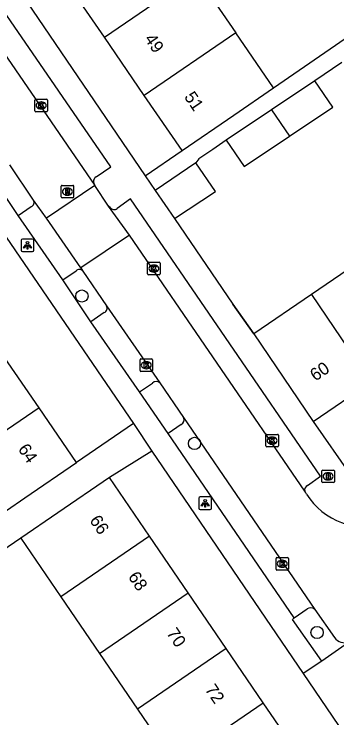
# Model space of a CAD drawing. Extents: x 157466 to 158888, y 383063 to 384677.
# Drawn here: x 158150 to 158175.8, y 383663.3 to 383719.4 of the extents above; entities that cross this region are included whole.
import ezdxf

# ---------------------------------------------------------------- set-up
doc = ezdxf.new("R2010")
doc.units = 0
for name, color, linetype in [('IMGEO_Boom', 7, 'Continuous'), ('IMGEO_Brandkraan', 7, 'Continuous'), ('IMGEO_Kolk', 7, 'Continuous'), ('IMGEO_Lichtpunt', 7, 'Continuous'), ('IMGEO_Muur', 7, 'Continuous'), ('IMGEO_Pand', 7, 'Continuous'), ('IMGEO_Pand_nummerreeks', 7, 'Continuous'), ('IMGEO_Parkeervlak_open', 7, 'Continuous'), ('IMGEO_Rijbaan_lokaal_open', 7, 'Continuous'), ('IMGEO_Rioolput', 7, 'Continuous'), ('IMGEO_Voetpad_open', 7, 'Continuous')]:
    doc.layers.add(name, color=color, linetype=linetype)

msp = doc.modelspace()

# ---------------------------------------------------------------- linework, layer by layer
at = {"layer": 'IMGEO_Boom'}
for centre in [(158155.409, 383696.959), (158164.39, 383685.2), (158174.171, 383670.123)]:
    msp.add_circle(centre, 0.489, dxfattribs=at)
at = {"layer": 'IMGEO_Brandkraan'}
for p, q in [((158174.553, 383682.151), (158174.553, 383683.003)), ((158174.628, 383683.077), (158175.48, 383683.077)), ((158175.554, 383683.003), (158175.554, 383682.151)), ((158175.041, 383682.857), (158175.066, 383682.857)), ((158175.48, 383682.077), (158174.628, 383682.077)), ((158175.064, 383682.297), (158175.039, 383682.297))]:
    msp.add_line(p, q, dxfattribs=at)
for points in [[(158174.553, 383682.151), (158174.553, 383683.003)], [(158174.628, 383683.077), (158175.48, 383683.077)], [(158175.554, 383683.003), (158175.554, 383682.151)], [(158174.901, 383682.777), (158174.901, 383682.377), (158175.114, 383682.377)], [(158175.132, 383682.777), (158174.901, 383682.777)], [(158175.08, 383682.696), (158175.026, 383682.696), (158175.026, 383682.62)], [(158175.026, 383682.62), (158175.079, 383682.62)], [(158175.088, 383682.544), (158175.026, 383682.544), (158175.026, 383682.463)], [(158175.026, 383682.463), (158175.088, 383682.463)], [(158175.48, 383682.077), (158174.628, 383682.077)]]:
    msp.add_lwpolyline(points, dxfattribs=at)
for centre, radius, start, end in [((158174.63, 383683.001), 0.0765, 91.552, 178.448), ((158174.63, 383683.001), 0.0765, 91.552, 178.448), ((158175.478, 383683.001), 0.0765, 1.552, 88.448), ((158175.478, 383683.001), 0.0765, 1.552, 88.448), ((158175.081, 383682.658), 0.0379, 267.8285, 90.9355), ((158175.089, 383682.503), 0.0404, 269.8759, 90.5077), ((158175.136, 383682.632), 0.145, 59.4692, 91.5367), ((158175.161, 383682.679), 0.0922, 285.5137, 58.1501), ((158175.166, 383682.487), 0.105, 301.3115, 78.989), ((158174.63, 383682.153), 0.0765, 181.552, 268.448), ((158174.63, 383682.153), 0.0765, 181.552, 268.448), ((158175.12, 383682.628), 0.251, 268.6676, 293.5347), ((158175.478, 383682.153), 0.0765, 271.552, 358.448), ((158175.478, 383682.153), 0.0765, 271.552, 358.448)]:
    msp.add_arc(centre, radius, start, end, dxfattribs=at)
for centre, major_axis, ratio, start_param, end_param in [((158175.04, 383682.577), (-0.387, 0.002), 0.722429, 4.712389, 7.853982), ((158175.065, 383682.577), (-0.39, 0.002), 0.717154, 1.570796, 4.712389)]:
    msp.add_ellipse(centre, major_axis=major_axis, ratio=ratio, start_param=start_param, end_param=end_param, dxfattribs=at)
at = {"layer": 'IMGEO_Kolk'}
for p, q in [((158151.657, 383711.733), (158151.657, 383712.585)), ((158151.732, 383712.659), (158152.584, 383712.659)), ((158152.145, 383712.439), (158152.17, 383712.439)), ((158152.658, 383712.585), (158152.658, 383711.733)), ((158152.584, 383711.659), (158151.732, 383711.659)), ((158152.168, 383711.879), (158152.143, 383711.879)), ((158160.653, 383698.724), (158160.653, 383699.576)), ((158160.728, 383699.65), (158161.58, 383699.65)), ((158161.141, 383699.43), (158161.166, 383699.43)), ((158161.654, 383699.576), (158161.654, 383698.724)), ((158161.164, 383698.87), (158161.139, 383698.87)), ((158161.58, 383698.65), (158160.728, 383698.65)), ((158160.044, 383691.011), (158160.044, 383691.863)), ((158160.119, 383691.937), (158160.971, 383691.937)), ((158160.532, 383691.717), (158160.557, 383691.717)), ((158161.045, 383691.863), (158161.045, 383691.011)), ((158160.971, 383690.937), (158160.119, 383690.937)), ((158160.555, 383691.157), (158160.53, 383691.157)), ((158170.082, 383684.998), (158170.082, 383685.85)), ((158170.157, 383685.924), (158171.009, 383685.924)), ((158171.083, 383685.85), (158171.083, 383684.998)), ((158170.57, 383685.704), (158170.595, 383685.704)), ((158171.009, 383684.924), (158170.157, 383684.924)), ((158170.593, 383685.144), (158170.568, 383685.144)), ((158170.896, 383675.178), (158170.896, 383676.03)), ((158170.971, 383676.104), (158171.823, 383676.104)), ((158171.384, 383675.884), (158171.409, 383675.884)), ((158171.897, 383676.03), (158171.897, 383675.178)), ((158171.407, 383675.324), (158171.382, 383675.324)), ((158171.823, 383675.104), (158170.971, 383675.104))]:
    msp.add_line(p, q, dxfattribs=at)
for points in [[(158151.657, 383711.733), (158151.657, 383712.585)], [(158151.732, 383712.659), (158152.584, 383712.659)], [(158151.978, 383712.359), (158152.101, 383712.359), (158152.101, 383712.208), (158152.231, 383712.359), (158152.395, 383712.359), (158152.249, 383712.208), (158152.402, 383711.959), (158152.25, 383711.959), (158152.165, 383712.123), (158152.101, 383712.056), (158152.101, 383711.959), (158151.978, 383711.959), (158151.978, 383712.359)], [(158152.658, 383712.585), (158152.658, 383711.733)], [(158152.584, 383711.659), (158151.732, 383711.659)], [(158160.653, 383698.724), (158160.653, 383699.576)], [(158160.728, 383699.65), (158161.58, 383699.65)], [(158160.974, 383699.35), (158161.097, 383699.35), (158161.097, 383699.199), (158161.227, 383699.35), (158161.391, 383699.35), (158161.245, 383699.199), (158161.398, 383698.95), (158161.246, 383698.95), (158161.161, 383699.114), (158161.097, 383699.047), (158161.097, 383698.95), (158160.974, 383698.95), (158160.974, 383699.35)], [(158161.654, 383699.576), (158161.654, 383698.724)], [(158161.58, 383698.65), (158160.728, 383698.65)], [(158160.044, 383691.011), (158160.044, 383691.863)], [(158160.119, 383691.937), (158160.971, 383691.937)], [(158160.365, 383691.637), (158160.488, 383691.637), (158160.488, 383691.486), (158160.618, 383691.637), (158160.782, 383691.637), (158160.636, 383691.486), (158160.789, 383691.237), (158160.637, 383691.237), (158160.552, 383691.401), (158160.488, 383691.334), (158160.488, 383691.237), (158160.365, 383691.237), (158160.365, 383691.637)], [(158161.045, 383691.863), (158161.045, 383691.011)], [(158160.971, 383690.937), (158160.119, 383690.937)], [(158170.082, 383684.998), (158170.082, 383685.85)], [(158170.157, 383685.924), (158171.009, 383685.924)], [(158171.083, 383685.85), (158171.083, 383684.998)], [(158170.403, 383685.624), (158170.526, 383685.624), (158170.526, 383685.473), (158170.656, 383685.624), (158170.82, 383685.624), (158170.674, 383685.473), (158170.827, 383685.224), (158170.675, 383685.224), (158170.59, 383685.388), (158170.526, 383685.321), (158170.526, 383685.224), (158170.403, 383685.224), (158170.403, 383685.624)], [(158171.009, 383684.924), (158170.157, 383684.924)], [(158170.896, 383675.178), (158170.896, 383676.03)], [(158170.971, 383676.104), (158171.823, 383676.104)], [(158171.217, 383675.804), (158171.34, 383675.804), (158171.34, 383675.653), (158171.47, 383675.804), (158171.634, 383675.804), (158171.488, 383675.653), (158171.641, 383675.404), (158171.489, 383675.404), (158171.404, 383675.568), (158171.34, 383675.501), (158171.34, 383675.404), (158171.217, 383675.404), (158171.217, 383675.804)], [(158171.897, 383676.03), (158171.897, 383675.178)], [(158171.823, 383675.104), (158170.971, 383675.104)]]:
    msp.add_lwpolyline(points, dxfattribs=at)
for centre, start, end in [((158151.734, 383712.583), 91.552, 178.448), ((158151.734, 383712.583), 91.552, 178.448), ((158152.582, 383712.583), 1.552, 88.448), ((158152.582, 383712.583), 1.552, 88.448), ((158151.734, 383711.735), 181.552, 268.448), ((158151.734, 383711.735), 181.552, 268.448), ((158152.582, 383711.735), 271.552, 358.448), ((158152.582, 383711.735), 271.552, 358.448), ((158160.73, 383699.574), 91.552, 178.448), ((158160.73, 383699.574), 91.552, 178.448), ((158161.578, 383699.574), 1.552, 88.448), ((158161.578, 383699.574), 1.552, 88.448), ((158160.73, 383698.726), 181.552, 268.448), ((158160.73, 383698.726), 181.552, 268.448), ((158161.578, 383698.726), 271.552, 358.448), ((158161.578, 383698.726), 271.552, 358.448), ((158160.121, 383691.861), 91.552, 178.448), ((158160.121, 383691.861), 91.552, 178.448), ((158160.969, 383691.861), 1.552, 88.448), ((158160.969, 383691.861), 1.552, 88.448), ((158160.121, 383691.013), 181.552, 268.448), ((158160.121, 383691.013), 181.552, 268.448), ((158160.969, 383691.013), 271.552, 358.448), ((158160.969, 383691.013), 271.552, 358.448), ((158170.159, 383685.848), 91.552, 178.448), ((158170.159, 383685.848), 91.552, 178.448), ((158171.007, 383685.848), 1.552, 88.448), ((158171.007, 383685.848), 1.552, 88.448), ((158170.159, 383685), 181.552, 268.448), ((158170.159, 383685), 181.552, 268.448), ((158171.007, 383685), 271.552, 358.448), ((158171.007, 383685), 271.552, 358.448), ((158170.973, 383676.028), 91.552, 178.448), ((158170.973, 383676.028), 91.552, 178.448), ((158171.821, 383676.028), 1.552, 88.448), ((158171.821, 383676.028), 1.552, 88.448), ((158170.973, 383675.18), 181.552, 268.448), ((158170.973, 383675.18), 181.552, 268.448), ((158171.821, 383675.18), 271.552, 358.448), ((158171.821, 383675.18), 271.552, 358.448)]:
    msp.add_arc(centre, 0.0765, start, end, dxfattribs=at)
for centre, major_axis, ratio, start_param, end_param in [((158152.144, 383712.159), (-0.387, 0.002), 0.722429, 4.712389, 7.853982), ((158152.169, 383712.159), (-0.39, 0.002), 0.717154, 1.570796, 4.712389), ((158161.14, 383699.15), (-0.387, 0.002), 0.722429, 4.712389, 7.853982), ((158161.165, 383699.15), (-0.39, 0.002), 0.717154, 1.570796, 4.712389), ((158160.531, 383691.437), (-0.387, 0.002), 0.722429, 4.712389, 7.853982), ((158160.556, 383691.437), (-0.39, 0.002), 0.717154, 1.570796, 4.712389), ((158170.569, 383685.424), (-0.387, 0.002), 0.722429, 4.712389, 7.853982), ((158170.594, 383685.424), (-0.39, 0.002), 0.717154, 1.570796, 4.712389), ((158171.383, 383675.604), (-0.387, 0.002), 0.722429, 4.712389, 7.853982), ((158171.408, 383675.604), (-0.39, 0.002), 0.717154, 1.570796, 4.712389)]:
    msp.add_ellipse(centre, major_axis=major_axis, ratio=ratio, start_param=start_param, end_param=end_param, dxfattribs=at)
at = {"layer": 'IMGEO_Lichtpunt'}
for p, q in [((158151.468, 383701.506), (158150.66, 383701.506)), ((158151.468, 383701.506), (158150.66, 383701.506)), ((158150.566, 383701.411), (158150.566, 383700.604)), ((158150.566, 383701.411), (158150.566, 383700.604)), ((158151.562, 383700.604), (158151.562, 383701.411)), ((158151.562, 383700.604), (158151.562, 383701.411)), ((158150.66, 383700.51), (158151.468, 383700.51)), ((158150.66, 383700.51), (158151.468, 383700.51)), ((158164.746, 383680.835), (158164.746, 383680.028)), ((158164.746, 383680.835), (158164.746, 383680.028)), ((158165.648, 383680.93), (158164.84, 383680.93)), ((158165.648, 383680.93), (158164.84, 383680.93)), ((158165.742, 383680.028), (158165.742, 383680.835)), ((158165.742, 383680.028), (158165.742, 383680.835)), ((158164.84, 383679.934), (158165.648, 383679.934)), ((158164.84, 383679.934), (158165.648, 383679.934))]:
    msp.add_line(p, q, dxfattribs=at)
for points in [[(158150.94, 383701.075), (158150.979, 383701.047), (158150.791, 383700.785), (158150.753, 383700.812), (158150.94, 383701.075)], [(158151.042, 383701.027), (158151.089, 383701.027), (158151.089, 383700.705), (158151.042, 383700.705), (158151.042, 383701.027)], [(158151.152, 383701.047), (158151.19, 383701.074), (158151.377, 383700.812), (158151.338, 383700.784), (158151.152, 383701.047)], [(158165.12, 383680.499), (158165.159, 383680.471), (158164.971, 383680.209), (158164.933, 383680.236), (158165.12, 383680.499)], [(158165.222, 383680.451), (158165.269, 383680.451), (158165.269, 383680.129), (158165.222, 383680.129), (158165.222, 383680.451)], [(158165.332, 383680.471), (158165.37, 383680.498), (158165.557, 383680.236), (158165.518, 383680.208), (158165.332, 383680.471)]]:
    msp.add_lwpolyline(points, dxfattribs=at)
for centre in [(158151.065, 383701.209), (158165.245, 383680.633)]:
    msp.add_circle(centre, 0.0994, dxfattribs=at)
for centre, start, end in [((158150.66, 383701.411), 90, 180), ((158150.66, 383701.411), 90, 180), ((158151.468, 383701.411), 0, 90), ((158151.468, 383701.411), 0, 90), ((158150.66, 383700.604), 180, 270), ((158150.66, 383700.604), 180, 270), ((158151.468, 383700.604), 270, 0), ((158151.468, 383700.604), 270, 360), ((158164.84, 383680.835), 90, 180), ((158164.84, 383680.835), 90, 180), ((158165.648, 383680.835), 0, 90), ((158165.648, 383680.835), 0, 90), ((158164.84, 383680.028), 180, 270), ((158164.84, 383680.028), 180, 270), ((158165.648, 383680.028), 270, 0), ((158165.648, 383680.028), 270, 360)]:
    msp.add_arc(centre, 0.0946, start, end, dxfattribs=at)
at = {"layer": 'IMGEO_Muur'}
msp.add_lwpolyline([(158169.122, 383693.946), (158167.439, 383696.302)], dxfattribs=at)
at = {"layer": 'IMGEO_Pand'}
for points in [[(158157.213, 383717.591), (158164.503, 383722.59)], [(158164.503, 383722.59), (158167.678, 383717.963)], [(158157.213, 383717.591), (158154.104, 383722.125)], [(158167.678, 383717.963), (158160.385, 383712.964)], [(158170.7, 383713.558), (158167.678, 383717.963)], [(158160.385, 383712.964), (158157.213, 383717.591)], [(158173.989, 383714.13), (158170.542, 383711.818)], [(158171.98, 383709.703), (158175.426, 383712.016), (158173.989, 383714.13)], [(158163.408, 383708.555), (158167.531, 383711.384), (158170.7, 383713.558)], [(158163.408, 383708.555), (158160.385, 383712.964)], [(158170.542, 383711.818), (158166.927, 383709.392)], [(158170.542, 383711.818), (158171.98, 383709.703)], [(158166.927, 383709.392), (158168.365, 383707.278), (158171.98, 383709.703)], [(158164.501, 383707.576), (158161.262, 383705.385)], [(158162.788, 383703.146), (158166.056, 383705.304), (158164.501, 383707.576)], [(158161.262, 383705.385), (158162.788, 383703.146)], [(158178.402, 383700.257), (158173.727, 383697.078)], [(158173.727, 383697.078), (158169.122, 383693.946)], [(158173.727, 383697.078), (158178.475, 383690.095)], [(158169.122, 383693.946), (158173.87, 383686.963)], [(158151.986, 383688.041), (158148.93, 383692.486)], [(158173.87, 383686.963), (158178.475, 383690.095)], [(158151.986, 383688.041), (158144.888, 383683.213)], [(158154.978, 383683.689), (158151.986, 383688.041)], [(158147.892, 383678.853), (158150.849, 383680.871), (158154.978, 383683.689)], [(158157.619, 383682.477), (158153.49, 383679.659), (158150.533, 383677.641)], [(158160.802, 383677.813), (158157.619, 383682.477)], [(158150.533, 383677.641), (158153.718, 383672.974)], [(158160.802, 383677.813), (158153.718, 383672.974)], [(158163.885, 383673.297), (158160.802, 383677.813)], [(158153.718, 383672.974), (158156.801, 383668.458)], [(158156.801, 383668.458), (158163.885, 383673.297)], [(158166.927, 383668.84), (158163.885, 383673.297)], [(158156.801, 383668.458), (158159.842, 383664.002)], [(158166.927, 383668.84), (158159.842, 383664.002)], [(158169.874, 383664.523), (158166.927, 383668.84)], [(158162.79, 383659.684), (158169.874, 383664.523)], [(158172.949, 383660.017), (158169.874, 383664.523)], [(158159.842, 383664.002), (158162.79, 383659.684)]]:
    msp.add_lwpolyline(points, dxfattribs=at)
at = {"layer": 'IMGEO_Parkeervlak_open'}
for points in [[(158150.322, 383703.384), (158151.367, 383704.105)], [(158153.895, 383698.243), (158154.942, 383698.972)], [(158157.195, 383695.64), (158156.132, 383694.902)], [(158160.016, 383689.325), (158161.042, 383690.014)], [(158163.328, 383686.719), (158162.294, 383685.985)], [(158172.332, 383671.279), (158173.378, 383672.002)]]:
    msp.add_lwpolyline(points, dxfattribs=at)
for centre, radius, start, end in [((158151.271, 383704.422), 0.331, 286.7844, 32.0015), ((158155.192, 383698.727), 0.35, 37.5507, 135.4997), ((158157.034, 383695.993), 0.388, 294.5548, 28.062), ((158161.343, 383689.688), 0.444, 48.772, 132.7712), ((158163.152, 383687.092), 0.412, 295.25, 24.9521), ((158173.655, 383671.615), 0.476, 46.7814, 125.6283)]:
    msp.add_arc(centre, radius, start, end, dxfattribs=at)
at = {"layer": 'IMGEO_Rijbaan_lokaal_open'}
for points in [[(158139.617, 383730.272), (158156.428, 383705.77)], [(158151.552, 383704.597), (158149.667, 383707.427)], [(158156.428, 383705.77), (158152.591, 383703.163)], [(158157.535, 383704.112), (158156.428, 383705.77)], [(158152.591, 383703.163), (158151.552, 383704.597)], [(158159.203, 383701.802), (158157.535, 383704.112)], [(158155.309, 383699.198), (158152.591, 383703.163)], [(158159.203, 383701.802), (158155.309, 383699.198)], [(158173.192, 383681.393), (158159.203, 383701.802)], [(158155.309, 383699.198), (158155.469, 383698.94)], [(158155.469, 383698.94), (158157.376, 383696.175)], [(158157.376, 383696.175), (158161.636, 383690.022)], [(158161.636, 383690.022), (158163.526, 383687.266)], [(158163.526, 383687.266), (158173.981, 383671.962)], [(158173.327, 383681.159), (158173.255, 383681.301), (158173.192, 383681.393)], [(158173.981, 383671.962), (158175.575, 383669.718)]]:
    msp.add_lwpolyline(points, dxfattribs=at)
for centre, radius, start, end in [((158178.153, 383684.236), 5.723, 212.5193, 286.0613), ((158176.409, 383670.332), 1.036, 216.3575, 285.9138)]:
    msp.add_arc(centre, radius, start, end, dxfattribs=at)
at = {"layer": 'IMGEO_Rioolput'}
for p, q in [((158153.749, 383704.859), (158153.749, 383705.711)), ((158153.824, 383705.785), (158154.676, 383705.785)), ((158154.237, 383705.565), (158154.262, 383705.565)), ((158154.75, 383705.711), (158154.75, 383704.859)), ((158154.26, 383705.005), (158154.235, 383705.005)), ((158154.676, 383704.785), (158153.824, 383704.785))]:
    msp.add_line(p, q, dxfattribs=at)
for points in [[(158153.749, 383704.859), (158153.749, 383705.711)], [(158153.824, 383705.785), (158154.676, 383705.785)], [(158154.338, 383705.483), (158154.086, 383705.485), (158154.086, 383705.085)], [(158154.75, 383705.711), (158154.75, 383704.859)], [(158154.086, 383705.085), (158154.21, 383705.085), (158154.21, 383705.247), (158154.221, 383705.247)], [(158154.264, 383705.404), (158154.21, 383705.404), (158154.21, 383705.323)], [(158154.21, 383705.323), (158154.262, 383705.323)], [(158154.268, 383705.218), (158154.339, 383705.085), (158154.479, 383705.085), (158154.414, 383705.211)], [(158154.676, 383704.785), (158153.824, 383704.785)]]:
    msp.add_lwpolyline(points, dxfattribs=at)
for centre, radius, start, end in [((158153.826, 383705.709), 0.0765, 91.552, 178.448), ((158153.826, 383705.709), 0.0765, 91.552, 178.448), ((158154.337, 383705.373), 0.109, 350.3612, 89.416), ((158154.674, 383705.709), 0.0765, 1.552, 88.448), ((158154.674, 383705.709), 0.0765, 1.552, 88.448), ((158154.22, 383705.194), 0.0533, 26.0293, 88.6989), ((158154.246, 383705.512), 0.19, 274.7715, 282.9687), ((158154.27, 383705.308), 0.0964, 77.0061, 93.1865), ((158154.284, 383705.365), 0.0378, 276.6634, 79.6772), ((158154.335, 383705.373), 0.112, 277.5842, 350.9817), ((158154.319, 383705.158), 0.108, 29.5134, 73.7905), ((158153.826, 383704.861), 0.0765, 181.552, 268.448), ((158153.826, 383704.861), 0.0765, 181.552, 268.448), ((158154.674, 383704.861), 0.0765, 271.552, 358.448), ((158154.674, 383704.861), 0.0765, 271.552, 358.448)]:
    msp.add_arc(centre, radius, start, end, dxfattribs=at)
for centre, major_axis, ratio, start_param, end_param in [((158154.236, 383705.285), (-0.387, 0.002), 0.722429, 4.712389, 7.853982), ((158154.261, 383705.285), (-0.39, 0.002), 0.717154, 1.570796, 4.712389)]:
    msp.add_ellipse(centre, major_axis=major_axis, ratio=ratio, start_param=start_param, end_param=end_param, dxfattribs=at)
at = {"layer": 'IMGEO_Voetpad_open'}
for points in [[(158112.77, 383755.176), (158115.18, 383751.638), (158159.53, 383686.796)], [(158140.184, 383736.308), (158160.467, 383706.551)], [(158156.546, 383706.454), (158157.714, 383707.264), (158141.391, 383730.996), (158140.243, 383730.247)], [(158170.7, 383713.558), (158180.923, 383720.622)], [(158176.155, 383715.584), (158173.989, 383714.13)], [(158166.927, 383709.392), (158165.857, 383708.652), (158164.751, 383707.888), (158164.501, 383707.576)], [(158160.467, 383706.551), (158163.408, 383708.555)], [(158150.322, 383703.384), (158148.06, 383706.728)], [(158160.467, 383706.551), (158161.262, 383705.385)], [(158156.428, 383705.77), (158156.38, 383705.891)], [(158173.421, 383681.858), (158174.447, 383682.584), (158159.29, 383704.712), (158158.213, 383703.929)], [(158157.673, 383704.025), (158157.535, 383704.112)], [(158153.895, 383698.243), (158150.322, 383703.384)], [(158162.788, 383703.146), (158167.439, 383696.302), (158169.122, 383693.946)], [(158156.132, 383694.902), (158153.895, 383698.243)], [(158160.016, 383689.325), (158156.132, 383694.902)], [(158162.294, 383685.985), (158160.016, 383689.325)], [(158173.87, 383686.963), (158176.861, 383682.64)], [(158159.53, 383686.796), (158154.978, 383683.689)], [(158159.53, 383686.796), (158160.987, 383684.589)], [(158172.332, 383671.279), (158162.294, 383685.985)], [(158160.987, 383684.589), (158157.619, 383682.477)], [(158160.987, 383684.589), (158173.059, 383666.844)], [(158150.533, 383677.641), (158138.495, 383669.426), (158138.719, 383669.105)], [(158174.553, 383667.839), (158172.22, 383671.17), (158172.332, 383671.279)], [(158176.693, 383669.336), (158174.553, 383667.839)], [(158174.553, 383667.839), (158173.059, 383666.844)], [(158173.059, 383666.844), (158205.841, 383618.66), (158208.263, 383615.093), (158207.826, 383613.566)]]:
    msp.add_lwpolyline(points, dxfattribs=at)
for centre, radius, start, end in [((158156.736, 383706.092), 0.409, 117.7022, 209.4416), ((158157.987, 383704.224), 0.372, 212.3588, 307.48), ((158173.584, 383681.489), 0.404, 113.8542, 193.7078)]:
    msp.add_arc(centre, radius, start, end, dxfattribs=at)

# ---------------------------------------------------------------- texts
at = {"layer": 'IMGEO_Pand_nummerreeks'}
for s, rotation, p in [('49', 304.4354, (158160.353, 383717.467)), ('51', 304.4354, (158163.527, 383712.837)), ('60', 34.2151, (158174.037, 383690.123)), ('64', 304.5071, (158150.267, 383684.753)), ('66', 304.3155, (158155.978, 383679.062)), ('68', 304.3155, (158159.05, 383674.563)), ('70', 304.3155, (158162.119, 383670.066)), ('72', 304.3155, (158165.185, 383665.574))]:
    msp.add_text(s, height=1, rotation=rotation, dxfattribs=at).set_placement(p)

doc.saveas('drawing.dxf')
